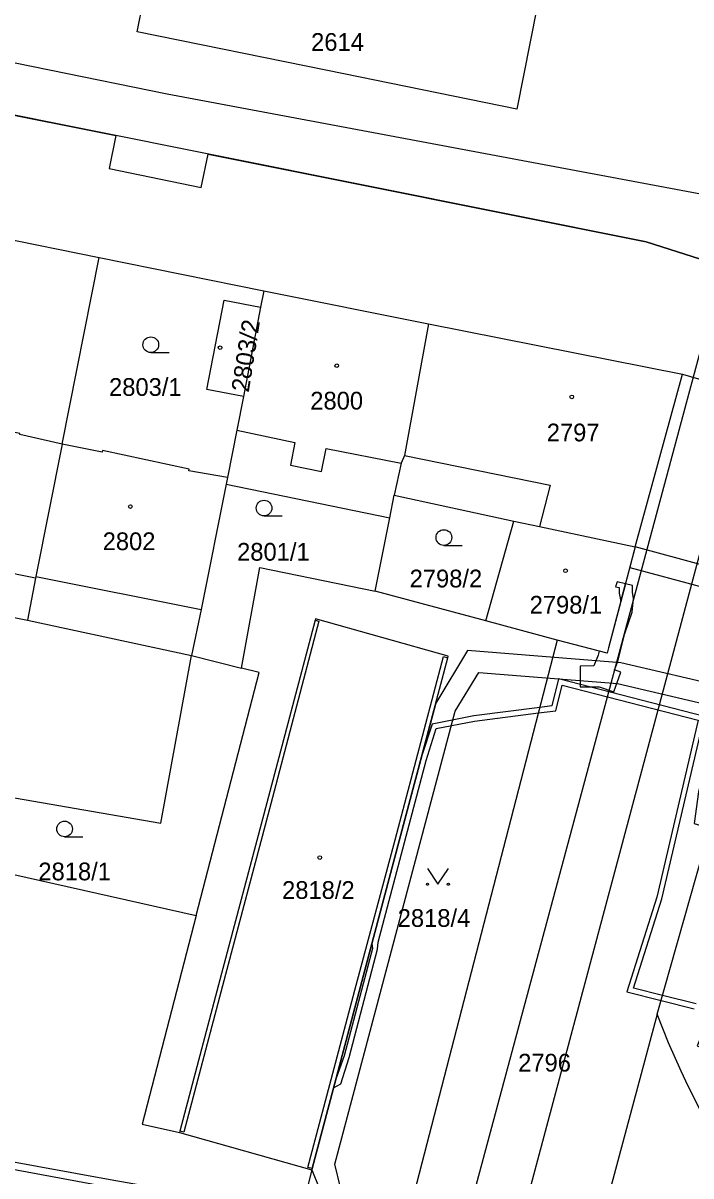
# Model space of a CAD drawing. Extents: x -756746 to -753363, y -1166406 to -1161727.
# Drawn here: x -755744.5 to -755680.5, y -1165040.5 to -1164930 of the extents above; entities that cross this region are included whole.
import ezdxf

# ---------------------------------------------------------------- set-up
doc = ezdxf.new("R2010")
doc.units = 0
for name, color, linetype in [('Hranice parcel', 7, 'Continuous'), ('Parcelní čísla', 7, 'Continuous'), ('Vnitřní kresba', 7, 'Continuous'), ('Věcná břemena k části', 7, 'Continuous'), ('Značky budov', 7, 'Continuous'), ('Značky kultur', 7, 'Continuous')]:
    doc.layers.add(name, color=color, linetype=linetype)

msp = doc.modelspace()

# ---------------------------------------------------------------- linework, layer by layer
at = {"layer": 'Hranice parcel'}
for p, q in [((-755752.98, -1164949.3), (-755737.19, -1164952.48)), ((-755740.73, -1164970.36), (-755737.19, -1164952.48)), ((-755737.19, -1164952.48), (-755721.42, -1164955.67)), ((-755721.42, -1164955.67), (-755721.72, -1164957.25)), ((-755721.42, -1164955.67), (-755705.64, -1164958.83)), ((-755721.72, -1164957.25), (-755723.37, -1164965.8)), ((-755705.64, -1164958.83), (-755681.31, -1164963.65)), ((-755685.83, -1164980.21), (-755681.31, -1164963.65)), ((-755681.31, -1164963.65), (-755667.82, -1164967.57)), ((-755724.88, -1164973.56), (-755725.01, -1164974.2)), ((-755725.01, -1164974.2), (-755709.35, -1164977.42)), ((-755709.35, -1164977.42), (-755708.91, -1164975.25)), ((-755708.91, -1164975.25), (-755697.46, -1164977.73)), ((-755710.75, -1164984.44), (-755709.35, -1164977.42)), ((-755700.14, -1164987.3), (-755697.46, -1164977.73)), ((-755700.14, -1164987.3), (-755710.75, -1164984.44)), ((-755744.05, -1164987.22), (-755728.35, -1164990.6)), ((-755693.29, -1164989.13), (-755700.14, -1164987.3)), ((-755693.29, -1164989.13), (-755694.15, -1164992.45)), ((-755728.35, -1164990.6), (-755723.54, -1164991.82)), ((-755694.15, -1164992.45), (-755707.5, -1165044)), ((-755782.4, -1165003.25), (-755727.89, -1165015.53)), ((-755683.72, -1165024.97), (-755677.85, -1165004.22)), ((-755683.72, -1165024.97), (-755689.24, -1165045.59)), ((-755729.5, -1165036.32), (-755716.82, -1165039.9))]:
    msp.add_line(p, q, dxfattribs=at)
for points in [[(-755679.58, -1164952.63), (-755684.76, -1164951), (-755739.09, -1164940.11), (-755747.24, -1164938.48), (-755811.22, -1164925.74), (-755820.37, -1164923.97), (-755834.4, -1164921.09), (-755836.7, -1164920.12)], [(-755704.39, -1164926.41), (-755704.46, -1164926.73), (-755695.24, -1164928.59), (-755697.16, -1164938.27), (-755715.3, -1164934.58), (-755733.54, -1164930.87), (-755732.93, -1164927.88), (-755734.89, -1164927.5), (-755733.53, -1164920.9), (-755731.57, -1164921.26), (-755722.32, -1164923.13), (-755722.25, -1164922.8), (-755719.23, -1164923.41), (-755719.29, -1164923.74), (-755713.35, -1164924.94), (-755707.45, -1164926.13), (-755707.39, -1164925.8), (-755704.39, -1164926.41)], [(-755723.37, -1164965.8), (-755726.87, -1164965.13), (-755725.22, -1164956.58), (-755721.72, -1164957.25)], [(-755705.64, -1164958.83), (-755707.93, -1164971.45), (-755708.25, -1164972.18), (-755708.91, -1164975.25)], [(-755723.37, -1164965.8), (-755723.99, -1164969.03), (-755724.88, -1164973.56)], [(-755740.73, -1164970.36), (-755744.8, -1164969.44), (-755744.78, -1164969.34), (-755747.63, -1164968.76), (-755747.4, -1164967.67), (-755749.26, -1164967.29), (-755749.48, -1164968.38), (-755752.34, -1164967.8), (-755752.35, -1164967.9), (-755756.53, -1164967.12)], [(-755740.73, -1164970.36), (-755743.26, -1164983.05), (-755743.28, -1164983.2), (-755744.05, -1164987.22)], [(-755724.88, -1164973.56), (-755728.59, -1164972.92), (-755728.56, -1164972.75), (-755736.87, -1164970.98), (-755736.91, -1164971.15), (-755740.73, -1164970.36)], [(-755725.01, -1164974.2), (-755727.41, -1164986.21), (-755728.35, -1164990.6)], [(-755697.46, -1164977.73), (-755694.99, -1164978.26), (-755685.83, -1164980.21)], [(-755685.83, -1164980.21), (-755688.37, -1164989.87), (-755688.51, -1164990.4), (-755693.29, -1164989.13)], [(-755723.54, -1164991.82), (-755721.78, -1164982.17), (-755710.75, -1164984.44)], [(-755760.15, -1164983.72), (-755758.35, -1164984.4), (-755744.05, -1164987.22)], [(-755716.82, -1165039.9), (-755716.78, -1165039.77), (-755712.15, -1165022.32), (-755708.45, -1165008.38), (-755703.79, -1164990.83), (-755703.75, -1164990.68), (-755716.46, -1164987.09), (-755716.5, -1164987.24), (-755721.13, -1165004.73), (-755725.76, -1165022.17), (-755729.47, -1165036.18), (-755729.5, -1165036.32)], [(-755804.39, -1164994.04), (-755781.28, -1164998.01), (-755731.28, -1165006.69), (-755728.35, -1164990.6)], [(-755727.89, -1165015.53), (-755721.86, -1164992.24), (-755723.54, -1164991.82)], [(-755727.89, -1165015.53), (-755733.08, -1165035.51), (-755729.5, -1165036.32)], [(-755679.66, -1165034.04), (-755680.97, -1165031.39), (-755681.43, -1165030.42), (-755682.62, -1165027.72), (-755683.72, -1165024.97)], [(-755730.02, -1165061.49), (-755725.15, -1165043.61), (-755763.91, -1165036.42), (-755763.8, -1165035.81)], [(-755720.11, -1165044.5), (-755724.62, -1165043.15), (-755725.83, -1165042.67), (-755736.12, -1165040.84), (-755763.8, -1165035.81)], [(-755716.82, -1165039.9), (-755717.18, -1165041.37), (-755707.5, -1165044)]]:
    msp.add_lwpolyline(points, dxfattribs=at)
at = {"layer": 'Vnitřní kresba'}
for p, q in [((-755723.99, -1164969.03), (-755718.44, -1164970.2)), ((-755718.44, -1164970.2), (-755718.86, -1164972.39)), ((-755715.89, -1164973), (-755715.44, -1164970.79)), ((-755715.44, -1164970.79), (-755708.25, -1164972.18)), ((-755707.93, -1164971.45), (-755693.98, -1164974.31)), ((-755718.86, -1164972.39), (-755715.89, -1164973)), ((-755693.98, -1164974.31), (-755694.99, -1164978.26)), ((-755743.28, -1164983.2), (-755757.5, -1164980.34)), ((-755743.26, -1164983.05), (-755727.41, -1164986.21)), ((-755716.13, -1164987.33), (-755720.75, -1165004.83)), ((-755716.5, -1164987.24), (-755716.13, -1164987.33)), ((-755708.84, -1165008.28), (-755704.2, -1164990.72)), ((-755704.2, -1164990.72), (-755703.79, -1164990.83)), ((-755720.75, -1165004.83), (-755725.37, -1165022.27)), ((-755712.56, -1165022.21), (-755708.84, -1165008.28)), ((-755725.37, -1165022.27), (-755729.08, -1165036.28)), ((-755717.2, -1165039.66), (-755712.56, -1165022.21)), ((-755729.08, -1165036.28), (-755729.47, -1165036.18)), ((-755716.78, -1165039.77), (-755717.2, -1165039.66))]:
    msp.add_line(p, q, dxfattribs=at)
at = {"layer": 'Věcná břemena k části'}
for points in [[(-755665.18, -1164956.9), (-755663.4, -1164952.13), (-755676.3, -1164947.03), (-755730.67, -1164936.84), (-755775.8, -1164927.6), (-755802.91, -1164922.16), (-755835.81, -1164914.94), (-755840.7, -1164913.87), (-755866.63, -1164910.96), (-755897.18, -1164905.9), (-755900.96, -1164905.31), (-755911.3, -1164903.53)], [(-755773.02, -1164933.35), (-755739.09, -1164940.11), (-755735.59, -1164940.81), (-755736.24, -1164943.97), (-755727.4, -1164945.78), (-755726.74, -1164942.59), (-755684.76, -1164951), (-755679.58, -1164952.63), (-755677.39, -1164953.28), (-755680.26, -1164963.95), (-755704.73, -1165054.95), (-755706.07, -1165054.61), (-755706.71, -1165054.45), (-755707.97, -1165059.29), (-755707.39, -1165059.43), (-755701.08, -1165061.01), (-755675.48, -1164965.34), (-755673.04, -1164956.23), (-755668.71, -1164957.62), (-755668.19, -1164956.01), (-755665.18, -1164956.9)], [(-755677.09, -1164993.69), (-755687.21, -1164991.31), (-755701.89, -1164990.13), (-755704.94, -1164995.17), (-755708.45, -1165008.38), (-755712.15, -1165022.32), (-755716.78, -1165039.77), (-755716.82, -1165039.9), (-755716.13, -1165041.55)], [(-755714.07, -1165041.57), (-755714.59, -1165039.33), (-755703.08, -1164995.96), (-755700.82, -1164992.23), (-755687.53, -1164993.29), (-755677.6, -1164995.63), (-755679.77, -1165003.68), (-755680.18, -1165006.7), (-755674.05, -1165008.52), (-755673.57, -1165011.44), (-755673.83, -1165013.88), (-755679.88, -1165028.02), (-755657.86, -1165037.02), (-755658.97, -1165038.48), (-755664.91, -1165038.29), (-755665.21, -1165040.05), (-755663.32, -1165040.84), (-755663.23, -1165040.35), (-755658.01, -1165040.52), (-755655.94, -1165037.8), (-755628.5, -1165049.03)], [(-755679.97, -1165023.99), (-755683.21, -1165023.18), (-755685.99, -1165022.48), (-755683.27, -1165013.91), (-755679.19, -1164996.46), (-755693.19, -1164992.85), (-755693.83, -1164995.45), (-755694.97, -1164995.6), (-755701.3, -1164996.4), (-755705.27, -1164997.18), (-755706.3, -1165000.29), (-755706.43, -1165000.78), (-755708.45, -1165008.38), (-755710.93, -1165017.71), (-755711.06, -1165018.2), (-755711.01, -1165018.67), (-755713.72, -1165028.97), (-755714.5, -1165031.19), (-755714.73, -1165032.04), (-755714.03, -1165031.65), (-755713.24, -1165029.11), (-755710.51, -1165018.75), (-755710.45, -1165018.07), (-755705.85, -1165000.68), (-755704.89, -1164997.62), (-755701.22, -1164996.9), (-755695.1, -1164996.12), (-755693.43, -1164995.91), (-755692.83, -1164993.47), (-755679.79, -1164996.82), (-755683.75, -1165013.77), (-755686.63, -1165022.84), (-755683.35, -1165023.66), (-755680.19, -1165024.45)]]:
    msp.add_lwpolyline(points, dxfattribs=at)
for points in [[(-755676.54, -1164982.71), (-755685.83, -1164980.21), (-755686.02, -1164980.91), (-755686.35, -1164982.17), (-755677.07, -1164984.67)], [(-755687.57, -1164983.55), (-755687.7, -1164984.04), (-755687.35, -1164984.11), (-755687.35, -1164984.64), (-755687.2, -1164985.44), (-755686.76, -1164983.75)], [(-755686.76, -1164983.75), (-755687.2, -1164985.44), (-755688.37, -1164989.87), (-755688.51, -1164990.4), (-755689.29, -1164990.19), (-755689.39, -1164990.58), (-755689.8, -1164991.61), (-755691.09, -1164991.62), (-755691.09, -1164993.62), (-755689.29, -1164993.6), (-755687.86, -1164994.09), (-755687.21, -1164992.2), (-755687.8, -1164992), (-755687.48, -1164991.19), (-755686.82, -1164988.51), (-755686.12, -1164986.47), (-755685.98, -1164985.14), (-755686.1, -1164984.53), (-755686.09, -1164983.92)]]:
    msp.add_lwpolyline(points, close=True, dxfattribs=at)
at = {"layer": 'Značky budov'}
for centre in [(-755725.6, -1164961.12), (-755714.42, -1164962.85), (-755691.9, -1164965.84), (-755734.2, -1164976.35), (-755692.5, -1164982.5), (-755716.05, -1165009.97)]:
    msp.add_circle(centre, 0.175, dxfattribs=at)
at = {"layer": 'Značky kultur'}
for p, q in [((-755732.24, -1164961.59), (-755730.49, -1164961.59)), ((-755721.39, -1164977.24), (-755719.64, -1164977.24)), ((-755704.16, -1164980.06), (-755702.41, -1164980.06)), ((-755740.5, -1165007.98), (-755738.75, -1165007.98))]:
    msp.add_line(p, q, dxfattribs=at)
msp.add_lwpolyline([(-755705.73, -1165011.03), (-755704.73, -1165012.53), (-755703.73, -1165011.03)], dxfattribs=at)
for centre, radius in [((-755732.24, -1164960.84), 0.75), ((-755721.39, -1164976.49), 0.75), ((-755704.16, -1164979.31), 0.75), ((-755740.5, -1165007.23), 0.75), ((-755705.73, -1165012.53), 0.1), ((-755703.73, -1165012.53), 0.1)]:
    msp.add_circle(centre, radius, dxfattribs=at)

# ---------------------------------------------------------------- texts
at = {"layer": 'Parcelní čísla'}
for s, p in [('2614', (-755716.88, -1164932.69)), ('2803/1', (-755736.24, -1164965.74)), ('2800', (-755716.96, -1164967.05)), ('2797', (-755694.3, -1164970.1)), ('2802', (-755736.85, -1164980.52)), ('2801/1', (-755723.97, -1164981.53)), ('2798/2', (-755707.44, -1164984.09)), ('2798/1', (-755695.94, -1164986.6)), ('2818/1', (-755743.01, -1165012.15)), ('2818/2', (-755719.66, -1165013.93)), ('2818/4', (-755708.58, -1165016.61)), ('2796', (-755697.04, -1165030.47))]:
    msp.add_text(s, height=1.7, dxfattribs=at).set_placement(p)
msp.add_text('2803/2', height=1.7, rotation=81, dxfattribs=at).set_placement((-755722.86, -1164965.46))

doc.saveas('drawing.dxf')
